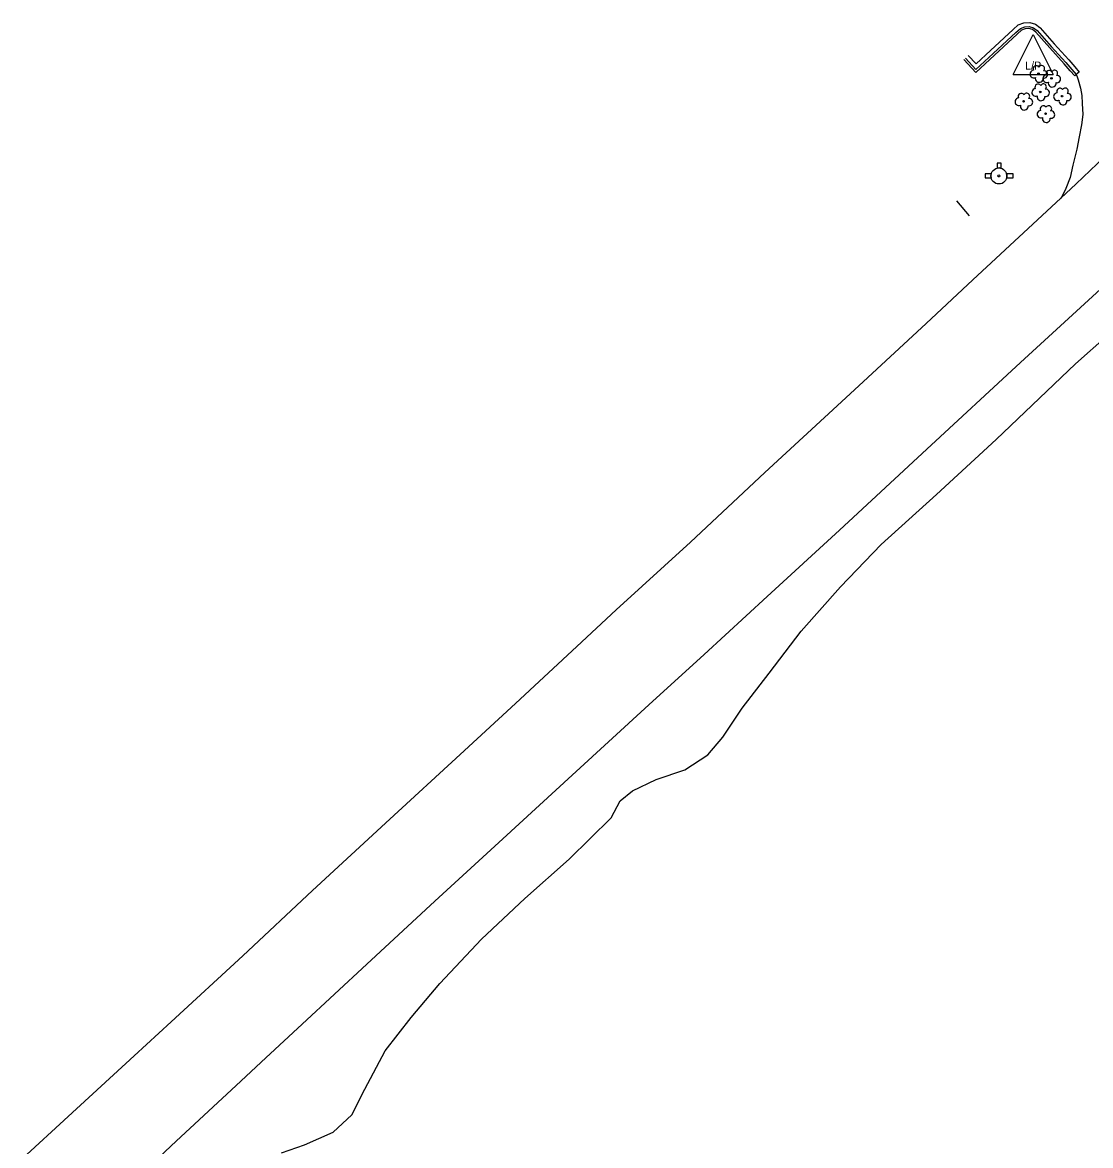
# Model space of a CAD drawing. Extents: x 2161152 to 2175754, y 602179 to 617749.
# Drawn here: x 2162361.5 to 2162628.5, y 604947 to 605227.7 of the extents above; entities that cross this region are included whole.
import ezdxf

# ---------------------------------------------------------------- set-up
doc = ezdxf.new("R2010")
doc.units = 0
for name, color, linetype in [('RD_EX_BldgApp_Sign', 7, 'Continuous'), ('RD_EX_Conc_Curb', 7, 'Continuous'), ('RD_EX_Conc_Gutter', 7, 'Continuous'), ('RD_EX_Parking_Asphalt', 7, 'Continuous'), ('RD_EX_Road', 7, 'Continuous'), ('RD_EX_UT', 7, 'Continuous'), ('RD_EX_VEG', 7, 'Continuous')]:
    doc.layers.add(name, color=color, linetype=linetype)

msp = doc.modelspace()

# ---------------------------------------------------------------- linework, layer by layer
at = {"layer": 'RD_EX_BldgApp_Sign'}
msp.add_line((2162598.21, 605179.43), (2162595.11, 605183.18), dxfattribs=at)
at = {"layer": 'RD_EX_Conc_Curb'}
msp.add_lwpolyline([(2162597.21, 605218.82), (2162599.83, 605215.96), (2162604.14, 605219.96), (2162609.84, 605225.22), (2162610.99, 605226.25), (2162612.04, 605226.68), (2162613.17, 605226.73), (2162614.25, 605226.39), (2162615.15, 605225.71), (2162618.7, 605221.76), (2162622.3, 605217.72), (2162623.8, 605215.99), (2162624.92, 605214.7), (2162624.81, 605214.6), (2162624.55, 605214.37), (2162623.42, 605215.67), (2162621.92, 605217.39), (2162618.33, 605221.42), (2162614.81, 605225.34), (2162614.01, 605225.94), (2162613.1, 605226.23), (2162612.15, 605226.18), (2162611.26, 605225.82), (2162610.17, 605224.85), (2162604.48, 605219.6), (2162599.8, 605215.25), (2162596.84, 605218.49)], dxfattribs=at)
at = {"layer": 'RD_EX_Conc_Gutter'}
msp.add_lwpolyline([(2162597.95, 605219.5), (2162599.89, 605217.38), (2162603.46, 605220.7), (2162609.17, 605225.96), (2162610.45, 605227.11), (2162611.82, 605227.67), (2162613.3, 605227.74), (2162614.71, 605227.3), (2162615.82, 605226.45), (2162615.91, 605226.36), (2162619.45, 605222.42), (2162623.05, 605218.38), (2162624.55, 605216.65), (2162625.68, 605215.35), (2162624.92, 605214.7)], dxfattribs=at)
at = {"layer": 'RD_EX_Parking_Asphalt'}
msp.add_lwpolyline([(2162624.92, 605214.7), (2162625.17, 605214.15), (2162625.42, 605213.37), (2162625.98, 605211.29), (2162626.29, 605209.47), (2162626.42, 605207.52), (2162626.54, 605204.76), (2162626.25, 605202.13), (2162625.64, 605199.16), (2162625.04, 605196.03), (2162624.1, 605192.03), (2162623.37, 605188.99), (2162622.35, 605186.21), (2162621.52, 605184.51), (2162621.11, 605183.84)], dxfattribs=at)
at = {"layer": 'RD_EX_Road'}
for points in [[(2162633.7, 605195.71), (2162624.92, 605187.39), (2162621.11, 605183.84), (2162614.11, 605177.3), (2162599.08, 605163.44), (2162587.41, 605152.5), (2162570.58, 605136.95), (2162562, 605128.98), (2162547.1, 605115.24), (2162528.52, 605097.86), (2162509.95, 605080.91), (2162500.06, 605071.73), (2162484.74, 605057.52), (2162470.93, 605044.75), (2162453.34, 605028.61), (2162434.02, 605010.73), (2162416.54, 604994.46), (2162398.69, 604977.98), (2162389.4, 604969.41), (2162372.95, 604954.24), (2162361.49, 604943.79)], [(2162383.08, 604932.31), (2162399.92, 604948.11), (2162414.95, 604962.03), (2162422.33, 604968.91), (2162431.44, 604977.35), (2162447.58, 604992.32), (2162464.6, 605008.06), (2162481.61, 605023.66), (2162498.9, 605039.56), (2162518.11, 605057.15), (2162531.91, 605069.76), (2162547.62, 605084.25), (2162565.71, 605100.82), (2162587.58, 605121.09), (2162610.98, 605142.74), (2162631.96, 605161.97)]]:
    msp.add_lwpolyline(points, dxfattribs=at)
at = {"layer": 'RD_EX_UT'}
for p, q in [((2162609.17, 605214.69), (2162614.17, 605224.69)), ((2162614.17, 605224.69), (2162619.17, 605214.69)), ((2162609.17, 605214.69), (2162619.17, 605214.69)), ((2162605.14, 605192.58), (2162605.14, 605191.31)), ((2162606.14, 605192.58), (2162605.14, 605192.58)), ((2162606.14, 605191.29), (2162606.14, 605192.58)), ((2162603.68, 605189.93), (2162602.12, 605189.93)), ((2162602.12, 605189.93), (2162602.12, 605188.93)), ((2162609.12, 605189.93), (2162607.51, 605189.93)), ((2162609.12, 605188.93), (2162609.12, 605189.93)), ((2162602.12, 605188.93), (2162603.64, 605188.93)), ((2162607.55, 605188.93), (2162609.12, 605188.93))]:
    msp.add_line(p, q, dxfattribs=at)
for radius in [2, 0.25]:
    msp.add_circle((2162605.59, 605189.36), radius, dxfattribs=at)
for start, end in [(163.3387, 192.315), (74.2455, 103.2128), (347.685, 16.6613)]:
    msp.add_arc((2162605.59, 605189.36), 2, start, end, dxfattribs=at)
at = {"layer": 'RD_EX_VEG'}
msp.add_lwpolyline([(2162426.23, 604945.17), (2162431.96, 604947.21), (2162439.13, 604950.34), (2162443.79, 604954.67), (2162447.07, 604961.14), (2162452.17, 604970.66), (2162458.65, 604978.99), (2162465.81, 604987.55), (2162476.26, 604998.58), (2162487.04, 605008.73), (2162498.12, 605018.56), (2162508.64, 605028.91), (2162510.95, 605033.2), (2162514.02, 605035.66), (2162519.91, 605038.54), (2162527.09, 605040.92), (2162532.86, 605044.66), (2162536.56, 605049.06), (2162541.37, 605056.33), (2162548.16, 605065.08), (2162556.18, 605075.61), (2162566.03, 605086.66), (2162576.14, 605097.29), (2162590, 605109.74), (2162604.89, 605123.48), (2162624.74, 605142.43), (2162640.88, 605156.75)], dxfattribs=at)
for centre in [(2162615.49, 605214.96), (2162618.74, 605213.79), (2162615.94, 605210.36), (2162621.39, 605209.32), (2162611.75, 605208.04), (2162617.26, 605204.92)]:
    msp.add_circle(centre, 0.188, dxfattribs=at)
for centre, radius, start, end in [((2162614.32, 605214.84), 0.943, 96.4518, 294.734), ((2162614.95, 605216.12), 0.813, 34.9763, 204.756), ((2162616.27, 605216.24), 0.746, 308.7626, 152.0467), ((2162616.87, 605214.75), 0.914, 256.5667, 98.1046), ((2162618.2, 605214.95), 0.813, 34.9763, 204.756), ((2162619.52, 605215.07), 0.746, 308.7626, 152.0467), ((2162615.4, 605211.52), 0.813, 34.9763, 204.756), ((2162615.67, 605213.76), 0.988, 166.8827, 5.7589), ((2162616.73, 605211.63), 0.746, 308.7626, 152.0467), ((2162617.56, 605213.67), 0.943, 96.4518, 294.734), ((2162618.92, 605212.59), 0.988, 166.8827, 5.7589), ((2162620.12, 605213.58), 0.914, 256.5667, 98.1046), ((2162611.21, 605209.2), 0.813, 34.9763, 204.756), ((2162612.54, 605209.31), 0.746, 308.7626, 152.0467), ((2162614.77, 605210.24), 0.943, 96.4518, 294.734), ((2162616.13, 605209.16), 0.988, 166.8827, 5.7589), ((2162617.32, 605210.15), 0.914, 256.5667, 98.1046), ((2162620.22, 605209.2), 0.943, 96.4518, 294.734), ((2162620.85, 605210.48), 0.813, 34.9763, 204.756), ((2162622.18, 605210.6), 0.746, 308.7626, 152.0467), ((2162622.77, 605209.11), 0.914, 256.5667, 98.1046), ((2162610.58, 605207.92), 0.943, 96.4518, 294.734), ((2162611.94, 605206.84), 0.988, 166.8827, 5.7589), ((2162613.13, 605207.83), 0.914, 256.5667, 98.1046), ((2162616.72, 605206.08), 0.813, 34.9763, 204.756), ((2162618.05, 605206.19), 0.746, 308.7626, 152.0467), ((2162621.58, 605208.12), 0.988, 166.8827, 5.7589), ((2162616.09, 605204.8), 0.943, 96.4518, 294.734), ((2162617.45, 605203.72), 0.988, 166.8827, 5.7589), ((2162618.64, 605204.71), 0.914, 256.5667, 98.1046)]:
    msp.add_arc(centre, radius, start, end, dxfattribs=at)

# ---------------------------------------------------------------- texts
at = {"layer": 'RD_EX_UT'}
msp.add_text('L/P', height=2, dxfattribs=at).set_placement((2162612.16, 605215.97))

doc.saveas('drawing.dxf')
